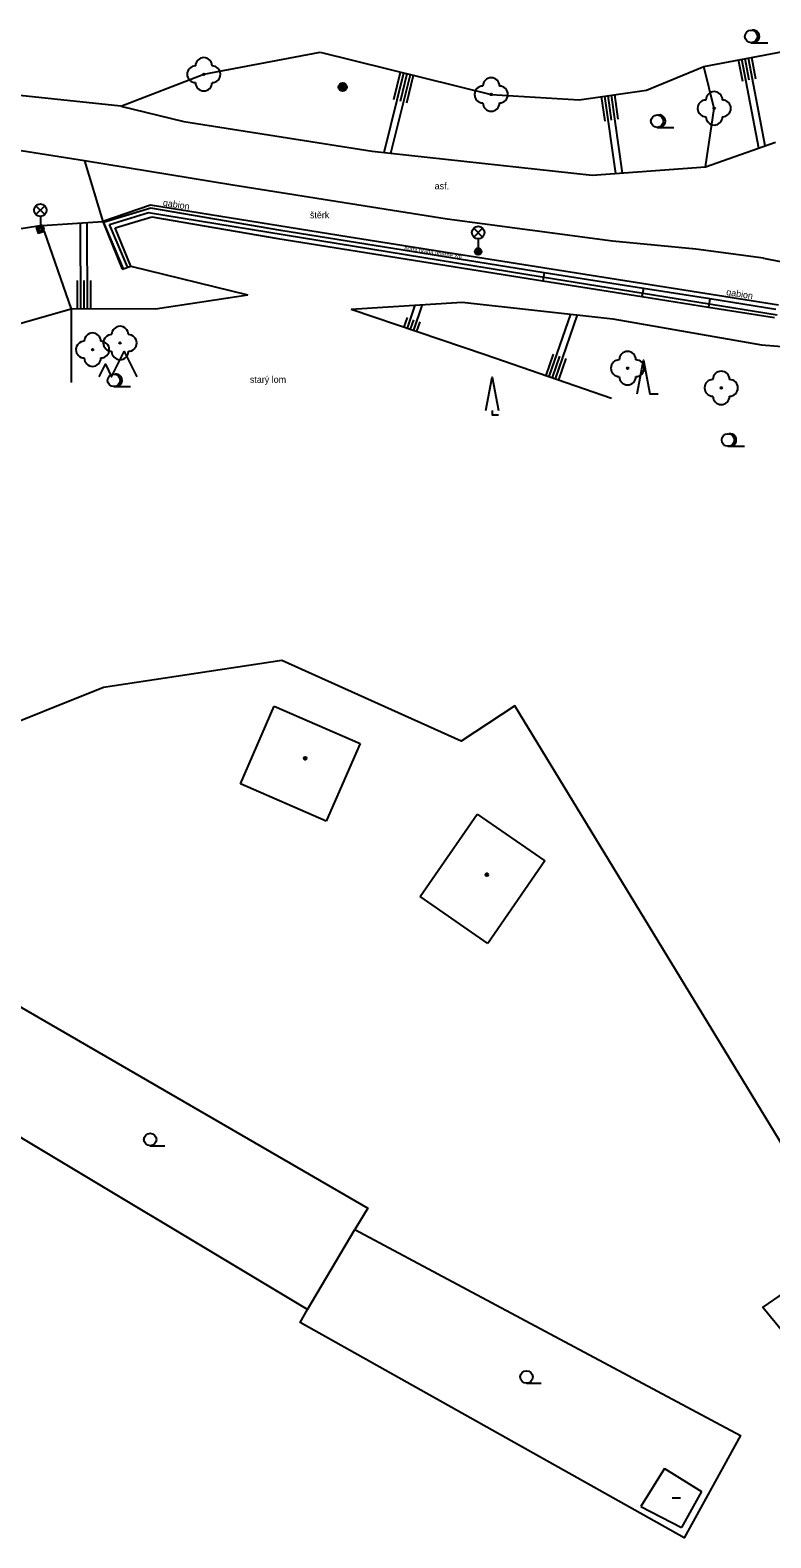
# Model space of a CAD drawing. Extents: x -598233 to -596890, y -1157848 to -1156431.
# Drawn here: x -597507.6 to -597463.2, y -1157371.2 to -1157280.9 of the extents above; entities that cross this region are included whole.
import ezdxf

# ---------------------------------------------------------------- set-up
doc = ezdxf.new("R2010")
doc.units = 0
for name, color, linetype in [('Level 10', 7, 'Continuous'), ('Level 11', 7, 'Continuous'), ('Level 14', 7, 'Continuous'), ('Level 15', 7, 'Continuous'), ('Level 21', 7, 'Continuous'), ('Level 22', 7, 'Continuous'), ('Level 23', 7, 'Continuous'), ('Level 25', 7, 'Continuous'), ('Level 33', 7, 'Continuous'), ('Level 36', 7, 'Continuous'), ('Level 37', 7, 'Continuous'), ('Level 39', 7, 'Continuous'), ('Level 40', 7, 'Continuous'), ('Level 42', 7, 'Continuous'), ('Level 5', 7, 'Continuous'), ('Level 7', 7, 'Continuous'), ('Level 9', 7, 'Continuous')]:
    doc.layers.add(name, color=color, linetype=linetype)

msp = doc.modelspace()

# ---------------------------------------------------------------- linework, layer by layer
at = {"layer": 'Level 10'}
for points in [[(-597502.19, -1157285.46), (-597510.14, -1157284.63)], [(-597502.19, -1157285.46), (-597498.41, -1157286.37)], [(-597498.41, -1157286.37), (-597487.12, -1157288.16)], [(-597504.35, -1157288.73), (-597509.28, -1157287.95)], [(-597487.12, -1157288.16), (-597473.95, -1157289.6)], [(-597467.15, -1157289.1), (-597462.97, -1157287.62)], [(-597495.47, -1157290.19), (-597504.35, -1157288.73)], [(-597473.95, -1157289.6), (-597467.15, -1157289.1)], [(-597482.63, -1157292.23), (-597495.47, -1157290.19)], [(-597472.72, -1157293.54), (-597482.63, -1157292.23)], [(-597467.73, -1157294.02), (-597472.72, -1157293.54)], [(-597463.67, -1157294.57), (-597467.73, -1157294.02)], [(-597463.67, -1157294.57), (-597462.57, -1157294.79), (-597461.62, -1157295.08), (-597461.5, -1157295.12), (-597460.48, -1157295.58), (-597459.51, -1157296.14)]]:
    msp.add_lwpolyline(points, dxfattribs=at)
at = {"layer": 'Level 11'}
for points in [[(-597500.38, -1157291.57), (-597503.22, -1157292.44)], [(-597492.59, -1157292.91), (-597500.38, -1157291.57)], [(-597506.9, -1157292.61), (-597509.05, -1157292.95)], [(-597506.9, -1157292.61), (-597507.26, -1157292.74)], [(-597507.26, -1157292.74), (-597507.13, -1157293.09)], [(-597506.9, -1157292.61), (-597503.26, -1157292.37)], [(-597506.77, -1157292.96), (-597506.9, -1157292.61)], [(-597503.22, -1157292.44), (-597502.05, -1157295.2)], [(-597502.52, -1157292.76), (-597500.33, -1157292.09)], [(-597501.59, -1157295.04), (-597502.52, -1157292.76)], [(-597500.33, -1157292.09), (-597492.78, -1157293.39)], [(-597476.82, -1157295.45), (-597492.59, -1157292.91)], [(-597506.77, -1157292.96), (-597507.13, -1157293.09)], [(-597492.78, -1157293.39), (-597476.9, -1157295.92)], [(-597476.82, -1157295.45), (-597476.9, -1157295.92)], [(-597470.87, -1157296.38), (-597476.82, -1157295.45)], [(-597476.9, -1157295.92), (-597470.96, -1157296.87)], [(-597470.87, -1157296.38), (-597470.96, -1157296.87)], [(-597466.9, -1157297.01), (-597470.87, -1157296.38)], [(-597470.96, -1157296.87), (-597466.98, -1157297.5)], [(-597466.9, -1157297.01), (-597466.98, -1157297.5)], [(-597462.95, -1157297.64), (-597466.9, -1157297.01)], [(-597466.98, -1157297.5), (-597463.02, -1157298.12)], [(-597458.72, -1157354), (-597478.57, -1157321.39), (-597481.79, -1157323.51), (-597492.54, -1157318.68), (-597503.21, -1157320.29), (-597510.41, -1157323.17)], [(-597453.04, -1157350.1), (-597458.72, -1157354), (-597463.71, -1157357.43), (-597457.7199, -1157364.71), (-597455.68, -1157363.4099)]]:
    msp.add_lwpolyline(points, dxfattribs=at)
at = {"layer": 'Level 14'}
for points in [[(-597467.26, -1157283.09), (-597461.76, -1157282.04)], [(-597497.21, -1157283.55), (-597490.24, -1157282.22)], [(-597490.24, -1157282.22), (-597479.99, -1157284.76)], [(-597502.19, -1157285.46), (-597497.21, -1157283.55)], [(-597470.69, -1157284.5), (-597467.26, -1157283.09)], [(-597479.99, -1157284.76), (-597474.73, -1157285.08)], [(-597474.73, -1157285.08), (-597470.69, -1157284.5)], [(-597501.59, -1157295.04), (-597494.57, -1157296.76)], [(-597500.1, -1157297.6), (-597494.57, -1157296.76)], [(-597488.39, -1157297.62), (-597481.73, -1157297.2)], [(-597481.73, -1157297.2), (-597472.7, -1157298.2)], [(-597505.16, -1157297.62), (-597509.72, -1157298.93)], [(-597500.1, -1157297.6), (-597505.16, -1157297.62)], [(-597488.39, -1157297.62), (-597480.35, -1157300.34)], [(-597472.7, -1157298.2), (-597463.79, -1157299.76)], [(-597463.79, -1157299.76), (-597458.62, -1157300.19)], [(-597480.35, -1157300.34), (-597472.78, -1157302.95)]]:
    msp.add_lwpolyline(points, dxfattribs=at)
at = {"layer": 'Level 15'}
for points in [[(-597464.92, -1157283.99), (-597465.17, -1157282.69)], [(-597463.96, -1157287.97), (-597464.97, -1157282.65)], [(-597464.53, -1157283.91), (-597464.78, -1157282.62)], [(-597463.58, -1157287.83), (-597464.58, -1157282.58)], [(-597464.14, -1157283.84), (-597464.38, -1157282.54)], [(-597486.41, -1157288.24), (-597485.22, -1157283.46)], [(-597486, -1157288.28), (-597484.83, -1157283.56)], [(-597485.82, -1157285.06), (-597485.42, -1157283.42)], [(-597485.43, -1157285.15), (-597485.03, -1157283.51)], [(-597485.05, -1157285.25), (-597484.64, -1157283.61)], [(-597472.12, -1157289.47), (-597472.79, -1157284.8)], [(-597472.38, -1157286.24), (-597472.59, -1157284.77)], [(-597473.17, -1157286.35), (-597473.38, -1157284.89)], [(-597472.52, -1157289.49), (-597473.18, -1157284.86)], [(-597472.78, -1157286.29), (-597472.99, -1157284.83)], [(-597504.61, -1157292.46), (-597504.59, -1157297.62)], [(-597504.21, -1157292.43), (-597504.19, -1157297.62)], [(-597504.8, -1157295.91), (-597504.79, -1157297.62)], [(-597504.4, -1157295.91), (-597504.39, -1157297.62)], [(-597504, -1157295.91), (-597503.99, -1157297.62)], [(-597484.56, -1157297.38), (-597485.03, -1157298.76)], [(-597484.13, -1157297.35), (-597484.65, -1157298.89)], [(-597485.02, -1157298.13), (-597485.22, -1157298.69)], [(-597484.65, -1157298.26), (-597484.84, -1157298.82)], [(-597475.24, -1157297.92), (-597476.53, -1157301.66)], [(-597474.84, -1157297.96), (-597476.16, -1157301.79)], [(-597484.27, -1157298.39), (-597484.46, -1157298.95)], [(-597476.28, -1157300.32), (-597476.72, -1157301.59)], [(-597475.91, -1157300.45), (-597476.34, -1157301.72)], [(-597475.53, -1157300.58), (-597475.97, -1157301.85)]]:
    msp.add_lwpolyline(points, dxfattribs=at)
at = {"layer": 'Level 21'}
for points in [[(-597466.63, -1157285.59), (-597467.26, -1157283.09)], [(-597467.15, -1157289.1), (-597466.63, -1157285.59)], [(-597506.77, -1157292.96), (-597505.16, -1157297.62)], [(-597505.16, -1157297.62), (-597505.16, -1157302.02)]]:
    msp.add_lwpolyline(points, dxfattribs=at)
at = {"layer": 'Level 22'}
for centre in [(-597497.21, -1157283.55), (-597479.99, -1157284.76), (-597466.63, -1157285.59), (-597503.87, -1157300.05), (-597502.23, -1157299.65), (-597471.82, -1157301.16), (-597466.21, -1157302.34)]:
    msp.add_circle(centre, 0.05, dxfattribs=at)
for centre, start, end in [((-597497.21, -1157283.05), 0, 180), ((-597497.71, -1157283.55), 90, 270), ((-597496.71, -1157283.55), 270, 90), ((-597479.99, -1157284.26), 0, 180), ((-597497.21, -1157284.05), 180, 0), ((-597480.49, -1157284.76), 90, 270), ((-597479.49, -1157284.76), 270, 90), ((-597466.63, -1157285.09), 0, 180), ((-597479.99, -1157285.26), 180, 0), ((-597467.13, -1157285.59), 90, 270), ((-597466.13, -1157285.59), 270, 90), ((-597466.63, -1157286.09), 180, 0), ((-597503.87, -1157299.55), 0, 180), ((-597502.73, -1157299.65), 90, 270), ((-597502.23, -1157299.15), 0, 180), ((-597501.73, -1157299.65), 270, 90), ((-597504.37, -1157300.05), 90, 270), ((-597503.37, -1157300.05), 270, 90), ((-597502.23, -1157300.15), 180, 0), ((-597471.82, -1157300.66), 0, 180), ((-597503.87, -1157300.55), 180, 0), ((-597472.32, -1157301.16), 90, 270), ((-597471.32, -1157301.16), 270, 90), ((-597471.82, -1157301.66), 180, 0), ((-597466.71, -1157302.34), 90, 270), ((-597466.21, -1157301.84), 0, 180), ((-597465.71, -1157302.34), 270, 90), ((-597466.21, -1157302.84), 180, 0)]:
    msp.add_arc(centre, 0.5, start, end, dxfattribs=at)
at = {"layer": 'Level 23'}
msp.add_lwpolyline([(-597504.35, -1157288.73), (-597503.26, -1157292.37)], dxfattribs=at)
at = {"layer": 'Level 25'}
for radius in [0.25, 0.2, 0.15, 0.1, 0.05]:
    msp.add_circle((-597488.89, -1157284.32), radius, dxfattribs=at)
at = {"layer": 'Level 33'}
for p, q in [((-597507.265, -1157291.96), (-597506.735, -1157291.43)), ((-597507.265, -1157291.43), (-597506.735, -1157291.96)), ((-597507, -1157292.07), (-597507, -1157292.82)), ((-597481.035, -1157293.3), (-597480.505, -1157292.77)), ((-597481.035, -1157292.77), (-597480.505, -1157293.3)), ((-597480.77, -1157293.41), (-597480.77, -1157294.16))]:
    msp.add_line(p, q, dxfattribs=at)
for centre, radius in [((-597507, -1157291.695), 0.375), ((-597507, -1157292.82), 0.2), ((-597507, -1157292.82), 0.1445), ((-597507, -1157292.82), 0.0876), ((-597480.77, -1157293.035), 0.375), ((-597480.77, -1157294.16), 0.2), ((-597480.77, -1157294.16), 0.1445), ((-597480.77, -1157294.16), 0.0876)]:
    msp.add_circle(centre, radius, dxfattribs=at)
at = {"layer": 'Level 36'}
for p, q in [((-597464.42, -1157281.655), (-597463.42, -1157281.655)), ((-597470.05, -1157286.735), (-597469.05, -1157286.735)), ((-597502.6, -1157302.265), (-597501.6, -1157302.265)), ((-597465.81, -1157305.835), (-597464.81, -1157305.835)), ((-597500.42, -1157347.755), (-597499.545, -1157347.755)), ((-597477.88, -1157361.985), (-597477.005, -1157361.985))]:
    msp.add_line(p, q, dxfattribs=at)
for points in [[(-597471.249, -1157302.6879), (-597470.874, -1157300.6879), (-597470.499, -1157302.6879), (-597469.999, -1157302.6879)], [(-597480.315, -1157303.7), (-597479.94, -1157301.7), (-597479.565, -1157303.7)], [(-597479.94, -1157303.7), (-597479.94, -1157303.95), (-597479.565, -1157303.95)]]:
    msp.add_lwpolyline(points, dxfattribs=at)
for centre in [(-597464.42, -1157281.2796), (-597470.05, -1157286.3596), (-597502.6, -1157301.8896), (-597465.81, -1157305.4596), (-597500.4201, -1157347.3799), (-597477.8801, -1157361.6099)]:
    msp.add_circle(centre, 0.375, dxfattribs=at)
for centre in [(-597464.295, -1157281.2796), (-597469.925, -1157286.3596), (-597502.475, -1157301.8896), (-597465.685, -1157305.4596)]:
    msp.add_arc(centre, 0.375, 260.405931, 99.594069, dxfattribs=at)
at = {"layer": 'Level 37'}
msp.add_lwpolyline([(-597503.48, -1157301.67), (-597503.105, -1157300.92), (-597502.73, -1157301.67), (-597501.98, -1157300.17), (-597501.23, -1157301.67)], dxfattribs=at)
at = {"layer": 'Level 39'}
msp.add_line((-597469.1599, -1157368.86), (-597468.6599, -1157368.86), dxfattribs=at)
for centre, radius in [((-597491.14, -1157324.53), 0.09), ((-597491.14, -1157324.53), 0.0398), ((-597480.26, -1157331.52), 0.09), ((-597480.26, -1157331.52), 0.0398)]:
    msp.add_circle(centre, radius, dxfattribs=at)
at = {"layer": 'Level 5'}
for points in [[(-597495.01, -1157326.07), (-597492.99, -1157321.42)], [(-597492.99, -1157321.42), (-597487.85, -1157323.65)], [(-597487.85, -1157323.65), (-597489.88, -1157328.31)], [(-597489.88, -1157328.31), (-597495.01, -1157326.07)], [(-597484.25, -1157332.81), (-597480.83, -1157327.88)], [(-597480.83, -1157327.88), (-597476.77, -1157330.69)], [(-597476.77, -1157330.69), (-597480.19, -1157335.63)], [(-597480.19, -1157335.63), (-597484.25, -1157332.81)], [(-597469.62, -1157367.09), (-597471.02, -1157369.37)], [(-597469.62, -1157367.09), (-597467.4, -1157368.48)], [(-597467.4, -1157368.48), (-597468.6, -1157370.63)], [(-597471.02, -1157369.37), (-597468.6, -1157370.63)]]:
    msp.add_lwpolyline(points, dxfattribs=at)
at = {"layer": 'Level 7'}
for points in [[(-597500.4, -1157291.39), (-597503.26, -1157292.37)], [(-597488.51, -1157293.31), (-597500.4, -1157291.39)], [(-597503.26, -1157292.37), (-597502.11, -1157295.22)], [(-597462.79, -1157297.38), (-597488.51, -1157293.31)], [(-597502.11, -1157295.22), (-597502.05, -1157295.2)], [(-597502.05, -1157295.2), (-597501.59, -1157295.04)], [(-597513.13, -1157344.24), (-597514.11, -1157343.49), (-597510.6599, -1157338.01), (-597487.38, -1157351.5), (-597488.1599, -1157352.77)], [(-597491, -1157357.56), (-597509.92, -1157346.23)], [(-597488.1599, -1157352.77), (-597465.05, -1157365.11), (-597468.44, -1157371.25), (-597491.44, -1157358.34), (-597491, -1157357.56)], [(-597491, -1157357.56), (-597488.1599, -1157352.77)]]:
    msp.add_lwpolyline(points, dxfattribs=at)
at = {"layer": 'Level 9'}
for points in [[(-597502.85, -1157292.56), (-597500.52, -1157291.83)], [(-597500.52, -1157291.83), (-597476.94, -1157295.69)], [(-597501.78, -1157295.09), (-597502.85, -1157292.56)], [(-597476.94, -1157295.69), (-597462.87, -1157297.96)]]:
    msp.add_lwpolyline(points, dxfattribs=at)

# ---------------------------------------------------------------- texts
at = {"layer": 'Level 40'}
for s, p in [('asf.', (-597483.38, -1157290.44)), ('štěrk', (-597490.85, -1157292.18))]:
    msp.add_text(s, height=0.4, dxfattribs=at).set_placement(p)
at = {"layer": 'Level 42'}
for s, height, rotation, p in [('gabion', 0.4, 350.827048, (-597499.68, -1157291.42)), ('horní hrana opěrné zdi', 0.25, 351, (-597485.21, -1157294.07)), ('gabion', 0.4, 351.007927, (-597465.93, -1157296.78))]:
    msp.add_text(s, height=height, rotation=rotation, dxfattribs=at).set_placement(p)
msp.add_text('starý lom', height=0.4, dxfattribs=at).set_placement((-597494.45, -1157302.04))

doc.saveas('drawing.dxf')
